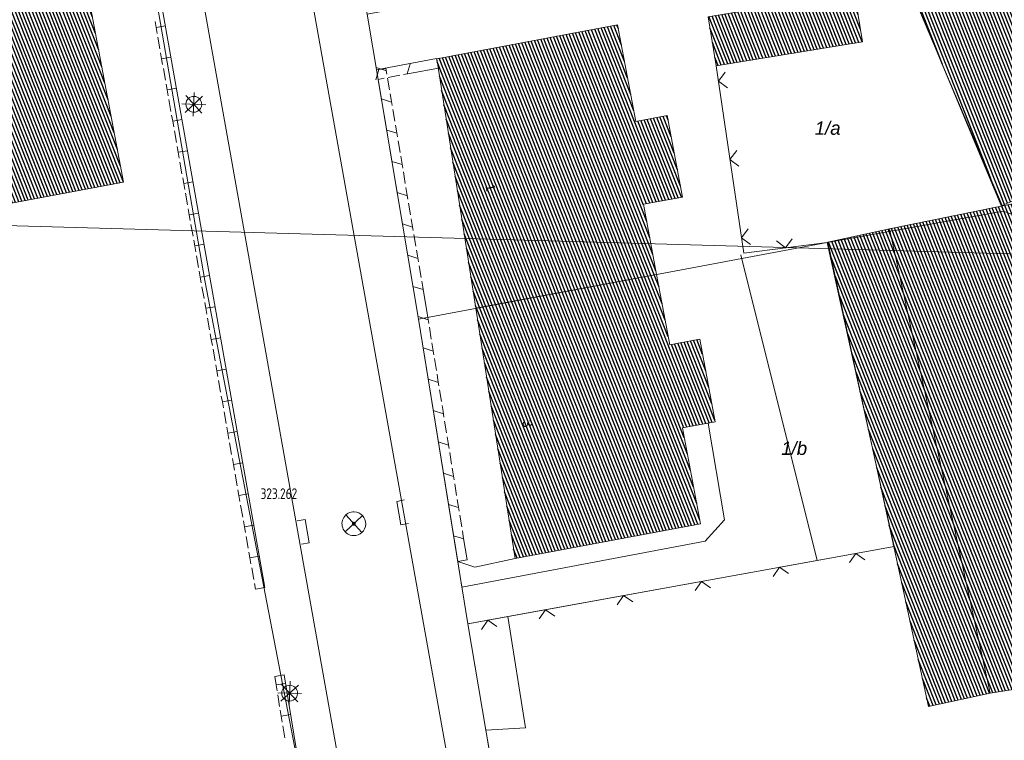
# Model space of a CAD drawing. Header units: metres. Extents: x 345144 to 348639, y 5629211 to 5635235.
# Tile 1027 of 1056: x 347667 to 347729, y 5631411 to 5631457. Entities that reach past the tile are written whole.
import ezdxf
from ezdxf.enums import TextEntityAlignment as Align

# ---------------------------------------------------------------- set-up
doc = ezdxf.new("R2010")
doc.units = ezdxf.units.M
doc.header["$MEASUREMENT"] = 0
for name, color, linetype in [('028 Geländeform', 7, 'Continuous'), ('065-066 Ver_Entsorgung', 7, 'Continuous'), ('065-066 Ver_Entsorgung Ausg.', 7, 'Continuous'), ('081-083 Topographie', 7, 'Continuous'), ('AX Flurstück', 7, 'Continuous'), ('AX Gebäude', 7, 'Continuous'), ('Blatt', 7, 'Continuous'), ('Definitionslinie', 7, 'Continuous'), ('Präsentationsobjekt -Text (punktförmig)', 7, 'Continuous')]:
    doc.layers.add(name, color=color, linetype=linetype)
doc.styles.add('ARIAL', font='arial.ttf', dxfattribs={"height": 1})
doc.styles.add('ARIALIT', font='ariali.ttf', dxfattribs={"height": 1})
doc.styles.add('DIN-6776-IT', font='txt', dxfattribs={"height": 1})
pattern_1 = [(111.5294117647, (0, 0), (-0.186045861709, -0.07339575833), [])]

# ---------------------------------------------------------------- blocks, each defined once
blk = doc.blocks.new('alk_5742_nrw')
at = {"color": 134, "lineweight": 5, "true_color": 0x00b2b2, "flags": 128}
for points in [[(0, -1), (0, 1)], [(1, 0), (-1, 0)], [(0.707333, -0.707333), (-0.707333, 0.707333)], [(-0.707333, -0.707333), (0.707333, 0.707333)]]:
    blk.add_lwpolyline(points, dxfattribs=at)
at = {"color": 134, "lineweight": 5, "true_color": 0x00b2b2}
for start, end in [(0, 180), (180, 0)]:
    blk.add_arc((0, 0), 0.666667, start, end, dxfattribs=at)
blk = doc.blocks.new('alk_3504_nrw')
at = {"color": 134, "lineweight": 5, "true_color": 0x00b2b2, "flags": 128}
for points in [[(-0.729333, -0.684), (-0.707333, -0.707333), (0.707333, 0.707333)], [(-0.707333, 0.707333), (0.707333, -0.707333)]]:
    blk.add_lwpolyline(points, dxfattribs=at)
at = {"color": 134, "lineweight": 5, "true_color": 0x00b2b2}
for start, end in [(90, -90), (-90, 90)]:
    blk.add_arc((0, 0), 1, start, end, dxfattribs=at)
blk = doc.blocks.new('alk_043x_nrw')
h = blk.add_hatch(color=7)
edge = h.paths.add_edge_path(flags=0)
edge.add_arc((0, 0), 1, 180, 360, ccw=False)
edge.add_arc((0, 0), 1, 0, 180, ccw=False)
blk = doc.blocks.new('swc_strasseneinlauf')
at = {"color": 7, "lineweight": 5, "flags": 128}
blk.add_lwpolyline([(-1, 0), (-1, -0.666667), (1, -0.666667), (1, 0)], dxfattribs=at)

msp = doc.modelspace()

# ---------------------------------------------------------------- hatches: boundary and pattern name
at = {"layer": 'AX Gebäude', "true_color": 0x4f4f4f}
h = msp.add_hatch(dxfattribs=at)
h.set_pattern_fill('_USER', color=251, scale=0.2, angle=111.52941176, style=0, pattern_type=0)
h.set_pattern_definition(pattern_1)
h.paths.add_polyline_path([(347647.361, 5631451.301), (347669.84, 5631467.419), (347673.759, 5631446.646), (347653.441, 5631442.829)], flags=0)
h = msp.add_hatch(dxfattribs=at)
h.set_pattern_fill('_USER', color=251, scale=0.2, angle=111.52941176, style=0, pattern_type=0)
h.set_pattern_definition(pattern_1)
h.paths.add_polyline_path([(347727.583, 5631464.89), (347732.762, 5631452.728), (347735.671, 5631453.966), (347737.845, 5631448.846), (347729.207, 5631445.179), (347721.874, 5631462.459), (347722.14, 5631462.572)], flags=0)
h = msp.add_hatch(dxfattribs=at)
h.set_pattern_fill('_USER', color=251, scale=0.2, angle=111.52941176, style=0, pattern_type=0)
h.set_pattern_definition(pattern_1)
h.paths.add_polyline_path([(347710.645, 5631457.081), (347719.881, 5631458.602), (347720.392, 5631455.503), (347711.156, 5631453.982)], flags=0)
h = msp.add_hatch(dxfattribs=at)
h.set_pattern_fill('_USER', color=251, scale=0.2, angle=111.52941176, style=0, pattern_type=0)
h.set_pattern_definition(pattern_1)
h.paths.add_polyline_path([(347707.394, 5631440.821), (347695.986, 5631438.683), (347693.516, 5631454.429), (347704.933, 5631456.569), (347706.077, 5631450.469), (347708.064, 5631450.841), (347709.027, 5631445.706), (347706.565, 5631445.244)], flags=0)
h = msp.add_hatch(dxfattribs=at)
h.set_pattern_fill('_USER', color=251, scale=0.2, angle=111.52941176, style=0, pattern_type=0)
h.set_pattern_definition(pattern_1)
h.paths.add_polyline_path([(347736.249, 5631415.646), (347728.435, 5631414.395), (347722.09, 5631443.696), (347730.165, 5631445.337), (347730.414, 5631444.117), (347732.146, 5631435.666)], flags=0)
h = msp.add_hatch(dxfattribs=at)
h.set_pattern_fill('_USER', color=251, scale=0.2, angle=111.52941176, style=0, pattern_type=0)
h.set_pattern_definition(pattern_1)
h.paths.add_polyline_path([(347728.435, 5631414.395), (347724.549, 5631413.553), (347718.204, 5631442.854), (347722.09, 5631443.696)], flags=0)
h = msp.add_hatch(dxfattribs=at)
h.set_pattern_fill('_USER', color=251, scale=0.2, angle=111.52941176, style=0, pattern_type=0)
h.set_pattern_definition(pattern_1)
h.paths.add_polyline_path([(347707.394, 5631440.821), (347708.226, 5631436.387), (347710.112, 5631436.74), (347711.091, 5631431.518), (347709.026, 5631431.131), (347710.159, 5631425.091), (347698.462, 5631422.898), (347695.986, 5631438.683)], flags=0)

# ---------------------------------------------------------------- linework, layer by layer
at = {"layer": '081-083 Topographie', "color": 7, "linetype": 'Continuous', "lineweight": 5, "flags": 128}
for points in [[(347703.288, 5631359.51), (347681.919, 5631479.039), (347681.919, 5631479.039), (347681.792, 5631480.366)], [(347696.597, 5631358.114), (347675.962, 5631473.92), (347675.962, 5631473.92), (347675.711, 5631474.666)], [(347711.156, 5631453.982), (347712.89, 5631442.171), (347712.89, 5631442.171), (347718.145, 5631442.837)], [(347712.704, 5631442.05), (347717.525, 5631422.774)], [(347710.643, 5631431.425), (347711.686, 5631425.338), (347711.686, 5631425.338), (347710.455, 5631423.993), (347710.455, 5631423.993), (347695.106, 5631421.084), (347695.106, 5631421.084), (347694.843, 5631422.71), (347694.843, 5631422.71), (347695.914, 5631422.349), (347695.914, 5631422.349), (347698.462, 5631422.894)], [(347695.48, 5631418.776), (347698, 5631419.233), (347698, 5631419.233), (347717.525, 5631422.774), (347717.525, 5631422.774), (347722.392, 5631423.656)], [(347695.48, 5631418.776), (347696.617, 5631412.062)], [(347696.617, 5631412.062), (347699.118, 5631412.204), (347699.118, 5631412.204), (347698, 5631419.233)], [(347696.617, 5631412.062), (347697.177, 5631408.759)]]:
    msp.add_lwpolyline(points, dxfattribs=at)
at = {"layer": 'AX Flurstück', "color": 8, "linetype": 'Continuous', "lineweight": 13, "true_color": 0x808080, "flags": 128}
for points in [[(347735.532, 5631483.73), (347736.2, 5631476.976), (347741.824, 5631479.086), (347745.877, 5631470.854), (347750.24, 5631453.67), (347730.119, 5631444.505), (347729.29, 5631444.803), (347721.59, 5631463.277), (347720.318, 5631463.052), (347704.977, 5631493.123), (347724.738, 5631503.159), (347728.737, 5631505.663), (347730.07, 5631502.953), (347735.532, 5631483.73)], [(347692.495, 5631354.159), (347694.138, 5631357.097), (347691.671, 5631371.006), (347688.428, 5631389.29), (347684.876, 5631409.31), (347678.897, 5631440.44), (347673.211, 5631473.375), (347670.67, 5631473.556), (347685.521, 5631483.205), (347683.996, 5631481.028), (347689.131, 5631457.238), (347692.366, 5631438.004), (347695.48, 5631418.776), (347700.195, 5631390.936), (347701.742, 5631382.281), (347705.599, 5631360.488), (347709.333, 5631357.541)], [(347658.931, 5631465.82), (347670.67, 5631473.556), (347673.211, 5631473.375), (347678.897, 5631440.44), (347684.876, 5631409.31), (347668.377, 5631406.25), (347657.203, 5631402.501), (347654.006, 5631418.1), (347650.273, 5631437.877), (347640.076, 5631452.62), (347643.472, 5631455.132), (347658.931, 5631465.82)], [(347718.145, 5631442.837), (347692.366, 5631438.004), (347689.131, 5631457.238), (347720.318, 5631463.052), (347721.59, 5631463.277), (347729.29, 5631444.803), (347718.145, 5631442.837)], [(347750.24, 5631453.67), (347756.24, 5631430.856), (347747.719, 5631428.326), (347750.471, 5631400.061), (347731.466, 5631396.533), (347700.195, 5631390.936), (347695.48, 5631418.776), (347722.391, 5631423.656), (347718.145, 5631442.837), (347729.29, 5631444.803), (347730.119, 5631444.505), (347750.24, 5631453.67)], [(347722.391, 5631423.656), (347695.48, 5631418.776), (347692.366, 5631438.004), (347718.145, 5631442.837), (347722.391, 5631423.656)]]:
    msp.add_lwpolyline(points, dxfattribs=at)
at = {"layer": 'AX Gebäude', "color": 7, "linetype": 'Continuous', "lineweight": 5, "flags": 128}
for points in [[(347647.361, 5631451.301), (347669.84, 5631467.419), (347673.759, 5631446.646), (347653.441, 5631442.829), (347647.361, 5631451.301)], [(347727.583, 5631464.89), (347732.762, 5631452.728), (347735.671, 5631453.966), (347737.845, 5631448.846), (347729.207, 5631445.179), (347721.874, 5631462.459), (347722.14, 5631462.572), (347727.583, 5631464.89)], [(347710.645, 5631457.081), (347719.881, 5631458.602), (347720.392, 5631455.503), (347711.156, 5631453.982), (347710.645, 5631457.081)], [(347707.394, 5631440.821), (347695.986, 5631438.683), (347693.516, 5631454.429), (347704.933, 5631456.569), (347706.077, 5631450.469), (347708.064, 5631450.841), (347709.027, 5631445.706), (347706.565, 5631445.244), (347707.394, 5631440.821)], [(347736.249, 5631415.646), (347728.435, 5631414.395), (347722.09, 5631443.696), (347730.165, 5631445.337), (347730.414, 5631444.117), (347732.146, 5631435.666), (347736.249, 5631415.646)], [(347728.435, 5631414.395), (347724.549, 5631413.553), (347718.204, 5631442.854), (347722.09, 5631443.696), (347728.435, 5631414.395)], [(347707.394, 5631440.821), (347708.226, 5631436.387), (347710.112, 5631436.74), (347711.091, 5631431.518), (347709.026, 5631431.131), (347710.159, 5631425.091), (347698.462, 5631422.898), (347695.986, 5631438.683), (347707.394, 5631440.821)]]:
    msp.add_lwpolyline(points, dxfattribs=at)
at = {"layer": 'Blatt', "color": 205, "linetype": 'Continuous', "lineweight": 5, "true_color": 0x873099, "flags": 128}
for points in [[(347388.783, 5631451.723), (347395.821, 5631701.597), (347895.58, 5631687.521), (347888.543, 5631437.647), (347388.783, 5631451.723)], [(347381.745, 5631201.846), (347388.783, 5631451.723), (347888.543, 5631437.647), (347881.503, 5631187.771), (347381.745, 5631201.846)]]:
    msp.add_lwpolyline(points, dxfattribs=at)
at = {"layer": 'Definitionslinie', "color": 7, "linetype": 'Continuous', "lineweight": 5, "flags": 128}
for points in [[(347681.919, 5631479.039), (347703.288, 5631359.51)], [(347682.672, 5631421.063), (347673.786, 5631471.3), (347670.401, 5631473.607), (347670.085, 5631473.378)], [(347675.962, 5631473.92), (347696.597, 5631358.114)], [(347675.812, 5631456.403), (347675.747, 5631456.772)], [(347676.402, 5631456.507), (347675.812, 5631456.403)], [(347675.877, 5631456.034), (347675.812, 5631456.403)], [(347676.051, 5631455.049), (347675.921, 5631455.788)], [(347676.16, 5631454.433), (347676.095, 5631454.803)], [(347676.751, 5631454.537), (347676.16, 5631454.433)], [(347676.225, 5631454.064), (347676.16, 5631454.433)], [(347676.399, 5631453.08), (347676.269, 5631453.818)], [(347711.156, 5631453.982), (347712.89, 5631442.171)], [(347711.719, 5631453.591), (347711.297, 5631453.023), (347711.864, 5631452.601)], [(347711.719, 5631453.591), (347711.297, 5631453.023), (347711.864, 5631452.601)], [(347676.508, 5631452.465), (347676.443, 5631452.834)], [(347677.099, 5631452.569), (347676.508, 5631452.465)], [(347676.574, 5631452.095), (347676.508, 5631452.465)], [(347676.748, 5631451.111), (347676.618, 5631451.849)], [(347676.857, 5631450.495), (347676.792, 5631450.864)], [(347677.447, 5631450.599), (347676.857, 5631450.495)], [(347676.922, 5631450.126), (347676.857, 5631450.495)], [(347677.096, 5631449.142), (347676.966, 5631449.881)], [(347677.205, 5631448.526), (347677.14, 5631448.896)], [(347677.796, 5631448.63), (347677.205, 5631448.526)], [(347712.445, 5631448.644), (347712.023, 5631448.077), (347712.59, 5631447.654)], [(347712.445, 5631448.644), (347712.023, 5631448.077), (347712.59, 5631447.654)], [(347677.27, 5631448.157), (347677.205, 5631448.526)], [(347677.444, 5631447.172), (347677.314, 5631447.911)], [(347677.553, 5631446.557), (347677.488, 5631446.926)], [(347678.144, 5631446.662), (347677.553, 5631446.557)], [(347677.618, 5631446.188), (347677.553, 5631446.557)], [(347677.793, 5631445.204), (347677.662, 5631445.942)], [(347677.902, 5631444.588), (347677.837, 5631444.957)], [(347678.492, 5631444.692), (347677.902, 5631444.588)], [(347677.967, 5631444.219), (347677.902, 5631444.588)], [(347678.141, 5631443.234), (347678.011, 5631443.973)], [(347713.171, 5631443.697), (347712.749, 5631443.13), (347713.317, 5631442.707)], [(347713.171, 5631443.697), (347712.749, 5631443.13), (347713.317, 5631442.707)], [(347678.25, 5631442.619), (347678.185, 5631442.988)], [(347714.959, 5631442.937), (347715.518, 5631442.504), (347715.951, 5631443.063)], [(347714.959, 5631442.937), (347715.518, 5631442.504), (347715.951, 5631443.063)], [(347678.841, 5631442.723), (347678.25, 5631442.619)], [(347678.315, 5631442.25), (347678.25, 5631442.619)], [(347712.89, 5631442.171), (347718.145, 5631442.837)], [(347678.489, 5631441.265), (347678.359, 5631442.004)], [(347712.704, 5631442.05), (347717.525, 5631422.774)], [(347678.598, 5631440.65), (347678.533, 5631441.019)], [(347679.189, 5631440.754), (347678.598, 5631440.65)], [(347678.663, 5631440.28), (347678.598, 5631440.65)], [(347678.838, 5631439.296), (347678.707, 5631440.034)], [(347678.947, 5631438.681), (347678.882, 5631439.05)], [(347679.537, 5631438.785), (347678.947, 5631438.681)], [(347679.012, 5631438.312), (347678.947, 5631438.681)], [(347679.186, 5631437.327), (347679.056, 5631438.066)], [(347679.295, 5631436.711), (347679.23, 5631437.081)], [(347679.886, 5631436.815), (347679.295, 5631436.711)], [(347679.36, 5631436.342), (347679.295, 5631436.711)], [(347679.534, 5631435.358), (347679.404, 5631436.096)], [(347679.643, 5631434.743), (347679.578, 5631435.112)], [(347680.234, 5631434.847), (347679.643, 5631434.743)], [(347679.708, 5631434.373), (347679.643, 5631434.743)], [(347679.882, 5631433.389), (347679.752, 5631434.127)], [(347679.992, 5631432.773), (347679.926, 5631433.142)], [(347680.582, 5631432.877), (347679.992, 5631432.773)], [(347680.057, 5631432.404), (347679.992, 5631432.773)], [(347680.231, 5631431.42), (347680.101, 5631432.157)], [(347680.34, 5631430.804), (347680.275, 5631431.174)], [(347710.643, 5631431.425), (347711.686, 5631425.338)], [(347680.93, 5631430.908), (347680.34, 5631430.804)], [(347680.405, 5631430.435), (347680.34, 5631430.804)], [(347680.579, 5631429.45), (347680.449, 5631430.189)], [(347680.688, 5631428.835), (347680.623, 5631429.204)], [(347681.279, 5631428.939), (347680.688, 5631428.835)], [(347680.753, 5631428.465), (347680.688, 5631428.835)], [(347680.927, 5631427.482), (347680.797, 5631428.22)], [(347681.036, 5631426.866), (347680.971, 5631427.235)], [(347681.627, 5631426.97), (347681.036, 5631426.866)], [(347681.102, 5631426.497), (347681.036, 5631426.866)], [(347681.276, 5631425.512), (347681.146, 5631426.25)], [(347681.385, 5631424.896), (347681.32, 5631425.266)], [(347681.975, 5631425.001), (347681.385, 5631424.896)], [(347710.455, 5631423.993), (347711.686, 5631425.338)], [(347681.45, 5631424.528), (347681.385, 5631424.896)], [(347681.624, 5631423.543), (347681.494, 5631424.282)], [(347695.106, 5631421.084), (347710.455, 5631423.993)], [(347681.733, 5631422.928), (347681.668, 5631423.297)], [(347717.525, 5631422.774), (347722.392, 5631423.656)], [(347720.54, 5631422.812), (347719.959, 5631423.215), (347719.556, 5631422.634)], [(347720.54, 5631422.812), (347719.959, 5631423.215), (347719.556, 5631422.634)], [(347682.324, 5631423.032), (347681.733, 5631422.928)], [(347681.798, 5631422.558), (347681.733, 5631422.928)], [(347694.843, 5631422.71), (347695.106, 5631421.084)], [(347694.843, 5631422.71), (347695.914, 5631422.349)], [(347695.914, 5631422.349), (347698.462, 5631422.894)], [(347698, 5631419.233), (347717.525, 5631422.774)], [(347681.972, 5631421.574), (347681.842, 5631422.312)], [(347715.723, 5631421.939), (347715.142, 5631422.342), (347714.739, 5631421.761)], [(347715.723, 5631421.939), (347715.142, 5631422.342), (347714.739, 5631421.761)], [(347682.081, 5631420.959), (347682.016, 5631421.327)], [(347710.804, 5631421.047), (347710.222, 5631421.45), (347709.82, 5631420.868)], [(347710.804, 5631421.047), (347710.222, 5631421.45), (347709.82, 5631420.868)], [(347682.672, 5631421.063), (347682.081, 5631420.959)], [(347682.081, 5631420.959), (347682.672, 5631421.063)], [(347705.884, 5631420.155), (347705.303, 5631420.557), (347704.9, 5631419.976)], [(347705.884, 5631420.155), (347705.303, 5631420.557), (347704.9, 5631419.976)], [(347700.964, 5631419.262), (347700.383, 5631419.665), (347699.98, 5631419.084)], [(347700.964, 5631419.262), (347700.383, 5631419.665), (347699.98, 5631419.084)], [(347695.48, 5631418.776), (347698, 5631419.233)], [(347695.48, 5631418.776), (347696.617, 5631412.062)], [(347697.321, 5631418.602), (347696.74, 5631419.005), (347696.337, 5631418.423)], [(347697.321, 5631418.602), (347696.74, 5631419.005), (347696.337, 5631418.423)], [(347698, 5631419.233), (347699.118, 5631412.204)], [(347683.297, 5631415.448), (347683.889, 5631415.547)], [(347683.384, 5631414.917), (347683.297, 5631415.448)], [(347683.976, 5631415.015), (347683.384, 5631414.917)], [(347684.953, 5631409.095), (347683.889, 5631415.547)], [(347683.445, 5631414.546), (347683.384, 5631414.917)], [(347683.608, 5631413.56), (347683.486, 5631414.3)], [(347683.71, 5631412.943), (347683.649, 5631413.313)], [(347684.303, 5631413.041), (347683.71, 5631412.943)], [(347683.771, 5631412.573), (347683.71, 5631412.943)], [(347683.933, 5631411.587), (347683.811, 5631412.327)], [(347696.617, 5631412.062), (347699.118, 5631412.204)], [(347696.617, 5631412.062), (347697.177, 5631408.759)]]:
    msp.add_lwpolyline(points, dxfattribs=at)
at = {"layer": 'Definitionslinie', "color": 44, "linetype": 'Continuous', "lineweight": 5, "true_color": 0xb27500, "flags": 128}
for points in [[(347689.722, 5631453.721), (347693.514, 5631454.436)], [(347693.625, 5631453.846), (347693.514, 5631454.436)], [(347693.625, 5631453.846), (347693.514, 5631454.436)], [(347689.683, 5631453.103), (347689.873, 5631453.749)], [(347689.683, 5631453.103), (347689.873, 5631453.749)], [(347689.697, 5631453.872), (347690.339, 5631453.67)], [(347689.697, 5631453.872), (347690.339, 5631453.67)], [(347690.314, 5631453.821), (347689.722, 5631453.721)], [(347690.314, 5631453.821), (347689.722, 5631453.721)], [(347689.833, 5631453.131), (347689.722, 5631453.721)], [(347689.833, 5631453.131), (347689.722, 5631453.721)], [(347689.722, 5631453.721), (347692.365, 5631438.004)], [(347690.314, 5631453.821), (347690.376, 5631453.451)], [(347690.314, 5631453.821), (347690.376, 5631453.451)], [(347691.648, 5631453.474), (347691.838, 5631454.12)], [(347691.648, 5631453.474), (347691.838, 5631454.12)], [(347691.798, 5631453.502), (347693.625, 5631453.846)], [(347691.798, 5631453.502), (347693.625, 5631453.846)], [(347689.833, 5631453.131), (347690.202, 5631453.2)], [(347689.833, 5631453.131), (347690.202, 5631453.2)], [(347690.418, 5631453.205), (347690.542, 5631452.465)], [(347690.418, 5631453.205), (347690.542, 5631452.465)], [(347690.447, 5631453.247), (347691.184, 5631453.386)], [(347690.447, 5631453.247), (347691.184, 5631453.386)], [(347691.43, 5631453.432), (347691.798, 5631453.502)], [(347691.43, 5631453.432), (347691.798, 5631453.502)], [(347690.029, 5631451.9), (347690.671, 5631451.698)], [(347690.029, 5631451.9), (347690.671, 5631451.698)], [(347690.583, 5631452.219), (347690.646, 5631451.849)], [(347690.583, 5631452.219), (347690.646, 5631451.849)], [(347690.646, 5631451.849), (347690.708, 5631451.479)], [(347690.646, 5631451.849), (347690.708, 5631451.479)], [(347690.749, 5631451.232), (347690.874, 5631450.493)], [(347690.749, 5631451.232), (347690.874, 5631450.493)], [(347690.36, 5631449.927), (347691.002, 5631449.725)], [(347690.36, 5631449.927), (347691.002, 5631449.725)], [(347690.915, 5631450.246), (347690.977, 5631449.876)], [(347690.915, 5631450.246), (347690.977, 5631449.876)], [(347690.977, 5631449.876), (347691.04, 5631449.507)], [(347690.977, 5631449.876), (347691.04, 5631449.507)], [(347691.081, 5631449.26), (347691.205, 5631448.52)], [(347691.081, 5631449.26), (347691.205, 5631448.52)], [(347690.692, 5631447.955), (347691.334, 5631447.753)], [(347690.692, 5631447.955), (347691.334, 5631447.753)], [(347691.247, 5631448.274), (347691.309, 5631447.904)], [(347691.247, 5631448.274), (347691.309, 5631447.904)], [(347691.309, 5631447.904), (347691.371, 5631447.534)], [(347691.309, 5631447.904), (347691.371, 5631447.534)], [(347691.413, 5631447.288), (347691.537, 5631446.548)], [(347691.413, 5631447.288), (347691.537, 5631446.548)], [(347691.578, 5631446.302), (347691.641, 5631445.932)], [(347691.578, 5631446.302), (347691.641, 5631445.932)], [(347691.024, 5631445.983), (347691.666, 5631445.781)], [(347691.024, 5631445.983), (347691.666, 5631445.781)], [(347691.641, 5631445.932), (347691.703, 5631445.562)], [(347691.641, 5631445.932), (347691.703, 5631445.562)], [(347691.744, 5631445.315), (347691.869, 5631444.576)], [(347691.744, 5631445.315), (347691.869, 5631444.576)], [(347691.91, 5631444.329), (347691.972, 5631443.959)], [(347691.91, 5631444.329), (347691.972, 5631443.959)], [(347691.355, 5631444.01), (347691.997, 5631443.808)], [(347691.355, 5631444.01), (347691.997, 5631443.808)], [(347691.972, 5631443.959), (347692.035, 5631443.59)], [(347691.972, 5631443.959), (347692.035, 5631443.59)], [(347692.076, 5631443.343), (347692.2, 5631442.604)], [(347692.076, 5631443.343), (347692.2, 5631442.604)], [(347692.242, 5631442.357), (347692.304, 5631441.987)], [(347692.242, 5631442.357), (347692.304, 5631441.987)], [(347691.687, 5631442.038), (347692.329, 5631441.836)], [(347691.687, 5631442.038), (347692.329, 5631441.836)], [(347692.304, 5631441.987), (347692.366, 5631441.617)], [(347692.304, 5631441.987), (347692.366, 5631441.617)], [(347692.408, 5631441.371), (347692.532, 5631440.631)], [(347692.408, 5631441.371), (347692.532, 5631440.631)], [(347692.019, 5631440.066), (347692.661, 5631439.864)], [(347692.019, 5631440.066), (347692.661, 5631439.864)], [(347692.573, 5631440.385), (347692.636, 5631440.015)], [(347692.573, 5631440.385), (347692.636, 5631440.015)], [(347692.636, 5631440.015), (347692.957, 5631438.104)], [(347692.636, 5631440.015), (347692.957, 5631438.104)], [(347692.34, 5631438.155), (347692.982, 5631437.949)], [(347692.34, 5631438.155), (347692.982, 5631437.949)], [(347692.957, 5631438.104), (347692.365, 5631438.004)], [(347692.957, 5631438.104), (347692.365, 5631438.004)], [(347692.957, 5631438.1), (347692.365, 5631438.004)], [(347692.957, 5631438.1), (347692.365, 5631438.004)], [(347692.365, 5631438.004), (347694.843, 5631422.71)], [(347692.957, 5631438.1), (347693.017, 5631437.73)], [(347692.957, 5631438.1), (347693.017, 5631437.73)], [(347693.057, 5631437.483), (347693.177, 5631436.743)], [(347693.057, 5631437.483), (347693.177, 5631436.743)], [(347692.66, 5631436.181), (347693.302, 5631435.975)], [(347692.66, 5631436.181), (347693.302, 5631435.975)], [(347693.217, 5631436.496), (347693.277, 5631436.126)], [(347693.217, 5631436.496), (347693.277, 5631436.126)], [(347693.277, 5631436.126), (347693.337, 5631435.756)], [(347693.277, 5631436.126), (347693.337, 5631435.756)], [(347693.377, 5631435.509), (347693.497, 5631434.768)], [(347693.377, 5631435.509), (347693.497, 5631434.768)], [(347693.537, 5631434.522), (347693.597, 5631434.151)], [(347693.537, 5631434.522), (347693.597, 5631434.151)], [(347692.98, 5631434.206), (347693.622, 5631434)], [(347692.98, 5631434.206), (347693.622, 5631434)], [(347693.597, 5631434.151), (347693.657, 5631433.781)], [(347693.597, 5631434.151), (347693.657, 5631433.781)], [(347693.697, 5631433.535), (347693.817, 5631432.794)], [(347693.697, 5631433.535), (347693.817, 5631432.794)], [(347693.857, 5631432.547), (347693.917, 5631432.177)], [(347693.857, 5631432.547), (347693.917, 5631432.177)], [(347693.3, 5631432.232), (347693.942, 5631432.026)], [(347693.3, 5631432.232), (347693.942, 5631432.026)], [(347693.917, 5631432.177), (347693.977, 5631431.807)], [(347693.917, 5631432.177), (347693.977, 5631431.807)], [(347694.017, 5631431.56), (347694.137, 5631430.82)], [(347694.017, 5631431.56), (347694.137, 5631430.82)], [(347694.177, 5631430.573), (347694.237, 5631430.203)], [(347694.177, 5631430.573), (347694.237, 5631430.203)], [(347693.62, 5631430.258), (347694.262, 5631430.052)], [(347693.62, 5631430.258), (347694.262, 5631430.052)], [(347694.237, 5631430.203), (347694.296, 5631429.833)], [(347694.237, 5631430.203), (347694.296, 5631429.833)], [(347694.336, 5631429.586), (347694.456, 5631428.846)], [(347694.336, 5631429.586), (347694.456, 5631428.846)], [(347693.939, 5631428.284), (347694.581, 5631428.078)], [(347693.939, 5631428.284), (347694.581, 5631428.078)], [(347694.496, 5631428.599), (347694.556, 5631428.229)], [(347694.496, 5631428.599), (347694.556, 5631428.229)], [(347694.556, 5631428.229), (347694.616, 5631427.859)], [(347694.556, 5631428.229), (347694.616, 5631427.859)], [(347694.656, 5631427.612), (347694.776, 5631426.871)], [(347694.656, 5631427.612), (347694.776, 5631426.871)], [(347694.259, 5631426.309), (347694.901, 5631426.103)], [(347694.259, 5631426.309), (347694.901, 5631426.103)], [(347694.816, 5631426.625), (347694.876, 5631426.254)], [(347694.816, 5631426.625), (347694.876, 5631426.254)], [(347694.876, 5631426.254), (347694.936, 5631425.884)], [(347694.876, 5631426.254), (347694.936, 5631425.884)], [(347694.976, 5631425.638), (347695.096, 5631424.897)], [(347694.976, 5631425.638), (347695.096, 5631424.897)], [(347694.579, 5631424.335), (347695.221, 5631424.129)], [(347694.579, 5631424.335), (347695.221, 5631424.129)], [(347695.136, 5631424.65), (347695.196, 5631424.28)], [(347695.136, 5631424.65), (347695.196, 5631424.28)], [(347695.196, 5631424.28), (347695.435, 5631422.806)], [(347695.196, 5631424.28), (347695.435, 5631422.806)], [(347695.435, 5631422.806), (347694.843, 5631422.71)], [(347695.435, 5631422.806), (347694.843, 5631422.71)]]:
    msp.add_lwpolyline(points, dxfattribs=at)

# ---------------------------------------------------------------- block references
at = {"layer": '028 Geländeform', "xscale": 0.125, "yscale": 0.125, "rotation": -2.326609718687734}
msp.add_blockref('alk_043x_nrw', (347688.289, 5631425.089), dxfattribs=at)
at = {"layer": '065-066 Ver_Entsorgung', "xscale": 0.75, "yscale": 0.75, "rotation": -2.326609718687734}
for name, p in [('alk_5742_nrw', (347678.191, 5631451.557)), ('alk_3504_nrw', (347688.289, 5631425.089)), ('alk_5742_nrw', (347684.238, 5631414.395))]:
    msp.add_blockref(name, p, dxfattribs=at)
at = {"layer": '065-066 Ver_Entsorgung Ausg.', "xscale": 0.75, "yscale": 0.75}
for p, rotation in [((347691.613, 5631425.847), -80.15112325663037), ((347684.852, 5631424.529), 100.028518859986)]:
    msp.add_blockref('swc_strasseneinlauf', p, dxfattribs=dict(at, rotation=rotation))

# ---------------------------------------------------------------- texts
at = {"layer": '065-066 Ver_Entsorgung Ausg.', "color": 134, "true_color": 0x00b2b2, "style": 'DIN-6776-IT', "width": 0.8}
msp.add_text('323.262', height=0.6762, dxfattribs=at).set_placement((347682.404, 5631426.649))
at = {"layer": 'Präsentationsobjekt -Text (punktförmig)', "color": 8, "true_color": 0x808080, "style": 'ARIALIT'}
for s, p in [('1/a', (347718.184, 5631450.055)), ('1/b', (347716.075, 5631429.851))]:
    msp.add_text(s, height=0.8421, dxfattribs=at).set_placement(p, align=Align.MIDDLE_CENTER)
at = {"layer": 'Präsentationsobjekt -Text (punktförmig)', "color": 7, "style": 'ARIAL'}
for s, rotation, p in [('1', -78.67769814, (347696.621, 5631446.248)), ('3', -78.67769815, (347698.959, 5631431.347))]:
    msp.add_text(s, height=0.58947, rotation=rotation, dxfattribs=at).set_placement(p, align=Align.CENTER)

doc.saveas('drawing.dxf')
